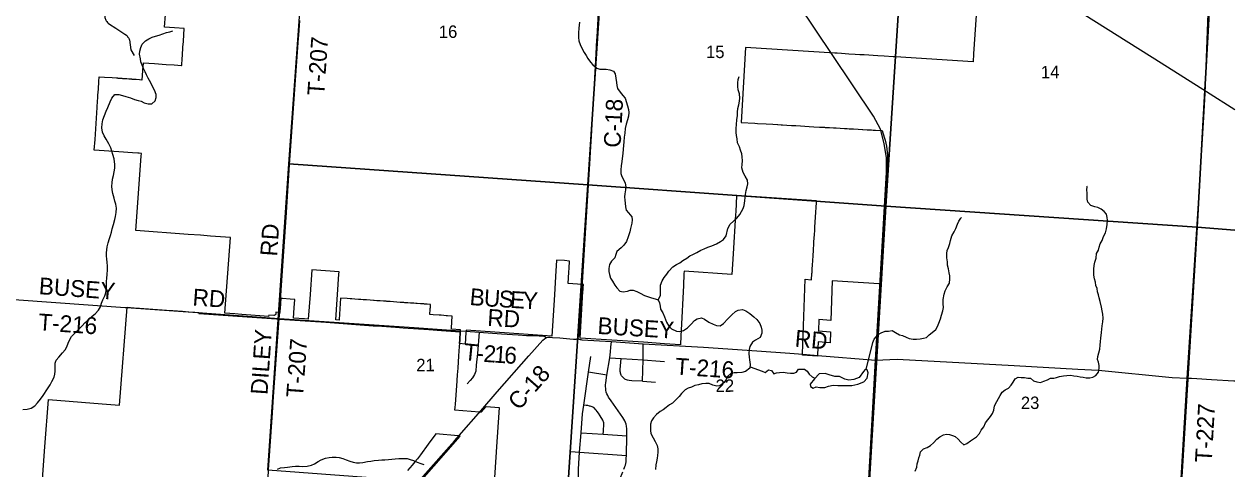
# Model space of a CAD drawing. Extents: x 114843 to 284848, y 317643 to 566895.
# Drawn here: x 263305 to 284848, y 346716 to 354619 of the extents above; entities that cross this region are included whole.
import ezdxf

# ---------------------------------------------------------------- set-up
doc = ezdxf.new("R2010")
doc.units = 0
for name, color, linetype in [('GM_X_Corporation', 7, 'Continuous'), ('GM_X_County_Road', 7, 'Continuous'), ('GM_X_County_Road_Text', 7, 'Continuous'), ('GM_X_Minor_Lake', 7, 'Continuous'), ('GM_X_Minor_River', 7, 'Continuous'), ('GM_X_Rail_Line', 7, 'Continuous'), ('GM_X_Section', 7, 'Continuous'), ('GM_X_Section_Text', 7, 'Continuous'), ('GM_X_Township_Road', 7, 'Continuous'), ('GM_X_Township_Road_Text', 7, 'Continuous')]:
    doc.layers.add(name, color=color, linetype=linetype)

msp = doc.modelspace()

# ---------------------------------------------------------------- linework, layer by layer
at = {"layer": 'GM_X_Corporation'}
for points in [[(280325, 355903), (280201, 354093), (280192, 353952), (278813, 354037), (278768, 354040), (278609, 354050), (278494, 354058), (278414, 354063), (278334, 354068), (278254, 354073), (278175, 354078), (278095, 354083), (277982, 354090), (277847, 354099), (277771, 354104), (277733, 354106), (276142, 354205), (276061, 352872), (276308, 352858), (276353, 352855), (276508, 352846), (276628, 352840), (276710, 352835), (276717, 352834), (276777, 352831), (276797, 352830), (276877, 352825), (276957, 352821), (277037, 352816), (277117, 352812), (277196, 352807), (277276, 352803), (277356, 352798), (277456, 352792), (277546, 352787), (277558, 352786), (277636, 352782), (277704, 352778), (277731, 352777), (277755, 352775), (277825, 352771), (277905, 352767), (277950, 352764), (277985, 352762), (278065, 352758), (278145, 352753), (278225, 352748), (278229, 352748), (278305, 352744), (278385, 352739), (278413, 352738), (278452, 352736), (278559, 352729), (278562, 352729), (278570, 352729), (278585, 352690), (278598, 352651), (278610, 352612), (278624, 352560), (278636, 352507), (278647, 352454), (278655, 352401), (278661, 352347), (278665, 352293), (278666, 352239), (278666, 352185), (278664, 352131), (278660, 352075), (278651, 351921), (278634, 351660), (278618, 351395), (278592, 350982), (278540, 350151), (278534, 350053), (278530, 350001), (278520, 350002), (277683, 350055), (277659, 349353), (277444, 349367), (277437, 349167), (277653, 349153), (277646, 348956), (277431, 348970), (277423, 348745), (277422, 348720), (277156, 348736), (277157, 348762), (277202, 350085), (277317, 350078), (277324, 350185), (277325, 350203), (277327, 350228), (277328, 350253), (277334, 350352), (277337, 350399), (277339, 350432), (277343, 350489), (277344, 350512), (277349, 350592), (277353, 350652), (277354, 350672), (277356, 350703), (277359, 350752), (277363, 350814), (277368, 350882), (277372, 350955), (277376, 351011), (277376, 351011), (277381, 351099), (277393, 351281), (277394, 351306), (277396, 351331), (277405, 351477), (275983, 351573), (275966, 351285), (275963, 351237), (275921, 350538), (275899, 350168), (275047, 350230), (275045, 350180), (275035, 349975), (274995, 349179), (274990, 349082), (274982, 348921), (274701, 348940), (274323, 348965), (273198, 349039), (273248, 349867), (273250, 349898), (273252, 349935), (273256, 349991), (273236, 349992), (272986, 350010), (272999, 350210), (273003, 350284), (273011, 350409), (272917, 350416), (272778, 350426), (272778, 350425), (272760, 350135), (272740, 349807), (272740, 349807), (272729, 349625), (272696, 349072), (272191, 349107), (271169, 349179), (271168, 349162), (271166, 349141), (271151, 348934), (271051, 348941), (271056, 349011), (271066, 349151), (271067, 349159), (271068, 349169), (271069, 349186), (270907, 349198), (270909, 349220), (270923, 349430), (270836, 349436), (270814, 349437), (270774, 349440), (270723, 349444), (270689, 349446), (270584, 349453), (270524, 349458), (270530, 349551), (270532, 349567), (270533, 349586), (270537, 349637), (270477, 349641), (270427, 349645), (270417, 349646), (270357, 349650), (270297, 349654), (270272, 349656), (270237, 349658), (270177, 349662), (270133, 349666), (270118, 349667), (270081, 349669), (270058, 349671), (269998, 349675), (269938, 349679), (269934, 349680), (269878, 349683), (269818, 349688), (269758, 349692), (269744, 349693), (269734, 349694), (269699, 349696), (269639, 349700), (269579, 349704), (269534, 349708), (269528, 349708), (269519, 349709), (269459, 349713), (269399, 349717), (269339, 349721), (269335, 349722), (269294, 349724), (269280, 349725), (269254, 349727), (269186, 349732), (269135, 349736), (269103, 349738), (269052, 349741), (268936, 349750), (268909, 349370), (268908, 349360), (268849, 349365), (268906, 350177), (268909, 350216), (268666, 350234), (268422, 350251), (268392, 349817), (268361, 349376), (268295, 349381), (268098, 349395), (268111, 349577), (268121, 349727), (268038, 349733), (267902, 349742), (267872, 349744), (267866, 349662), (267863, 349621), (267861, 349595), (267854, 349496), (267784, 349501), (267782, 349476), (267782, 349471), (267780, 349465), (267778, 349460), (267775, 349455), (267771, 349451), (267766, 349448), (267761, 349445), (267756, 349443), (267751, 349442), (267745, 349442), (267656, 349449), (267655, 349426), (267496, 349437), (267337, 349449), (267179, 349460), (267054, 349469), (266876, 349481), (266974, 350828), (266797, 350841), (266620, 350854), (266443, 350867), (266221, 350883), (265291, 350951), (265386, 352271), (265390, 352323), (265348, 352326), (265326, 352327), (265231, 352333), (264990, 352349), (264552, 352378), (264565, 352571), (264603, 353137), (264611, 353259), (264614, 353302), (264618, 353358), (264625, 353467), (264634, 353601), (264640, 353687), (264733, 353681), (264868, 353671), (264948, 353665), (264963, 353664), (264973, 353663), (265044, 353658), (265055, 353657), (265089, 353655), (265130, 353652), (265164, 353649), (265205, 353646), (265212, 353646), (265218, 353645), (265280, 353641), (265295, 353640), (265354, 353635), (265399, 353632), (265406, 353632), (265422, 353876), (265425, 353916), (265427, 353936), (265523, 353929), (265624, 353921), (265829, 353906), (265973, 353896), (266105, 353886), (266107, 353886), (266108, 353901), (266108, 353902), (266115, 354001), (266120, 354074), (266122, 354102), (266122, 354107), (266127, 354172), (266130, 354212), (266130, 354225), (266132, 354255), (266137, 354316), (266152, 354543), (265977, 354556), (265802, 354568), (265802, 354569), (265817, 354795)], [(263582, 345847), (263663, 346946), (263674, 347107), (263736, 347948), (264692, 347868), (264844, 347856), (265003, 347846), (265137, 349587), (265196, 349582), (265261, 349578), (265326, 349573), (265348, 349571), (265354, 349571), (265677, 349548), (265678, 349548), (265919, 349531), (265951, 349529), (266121, 349517), (266166, 349514), (266175, 349513), (266234, 349509), (266343, 349501), (266414, 349496), (266413, 349494), (266412, 349479), (266764, 349454), (267098, 349430), (267445, 349406), (267796, 349381), (267846, 349378), (268672, 349320), (269515, 349260), (269586, 349255), (269914, 349232), (270046, 349223), (270506, 349190), (270730, 349175), (271066, 349151), (271056, 349011), (271051, 348941), (271047, 348891), (271035, 348722), (271019, 348502), (271010, 348387), (271003, 348283), (271002, 348276), (270972, 347863), (270967, 347804), (270964, 347763), (271406, 347731), (271444, 347728), (271527, 347823), (271755, 347807), (271749, 347715), (271709, 347109), (271661, 346379)], [(270338, 346474), (271065, 347297), (271028, 347300), (270628, 347336), (270494, 347152), (270357, 346962), (270306, 346892), (270258, 346838), (270209, 346782), (270125, 346687)]]:
    msp.add_lwpolyline(points, dxfattribs=at)
at = {"layer": 'GM_X_County_Road'}
msp.add_line((271046, 347309), (271428, 347749), dxfattribs=at)
for points in [[(273501, 354388), (273609, 356338), (273768, 358797)], [(277684, 354080), (277091, 354966), (276762, 355421), (276476, 355891), (275954, 356749)], [(273391, 352443), (273403, 352632), (273476, 353973), (273498, 354341), (273501, 354388)], [(278453, 348645), (278650, 351981), (278648, 352242), (278610, 352500), (278542, 352752), (278420, 352982), (277684, 354080)], [(273241, 350027), (273303, 351100), (273372, 352139), (273391, 352443)], [(273153, 349037), (273164, 349050), (273171, 349064), (273176, 349079), (273179, 349095), (273183, 349127), (273199, 349323), (273241, 350027)], [(271428, 347749), (271719, 348084), (272284, 348724), (272536, 349004), (272561, 349027), (272599, 349047)], [(272599, 349047), (272637, 349054), (272664, 349054), (272707, 349052), (272837, 349041), (273017, 349024), (273082, 349020), (273098, 349019), (273114, 349020), (273130, 349023), (273143, 349029), (273153, 349037)], [(278150, 343298), (278247, 344870), (278291, 345691), (278453, 348645)], [(268632, 344623), (268960, 344993), (269629, 345717), (269797, 345897), (270090, 346230), (270252, 346416), (270350, 346526), (270963, 347213), (271046, 347309)]]:
    msp.add_lwpolyline(points, dxfattribs=at)
at = {"layer": 'GM_X_Minor_Lake'}
for points in [[(277291, 348221), (277299, 348178), (277347, 348150), (277401, 348174), (277463, 348158), (277551, 348161), (277618, 348183), (277702, 348203), (277784, 348195), (277922, 348194), (278034, 348196), (278138, 348223), (278246, 348263), (278307, 348327), (278323, 348419), (278303, 348475), (278271, 348483), (278243, 348445), (278163, 348339), (278066, 348304), (277980, 348292), (277908, 348308), (277816, 348355), (277728, 348357), (277632, 348388), (277561, 348412), (277450, 348406)], [(277450, 348406), (277367, 348313), (277291, 348221)]]:
    msp.add_lwpolyline(points, dxfattribs=at)
at = {"layer": 'GM_X_Minor_River'}
for points in [[(273185, 354657), (273180, 354601), (273174, 354547), (273166, 354465), (273168, 354383), (273177, 354325), (273201, 354261), (273231, 354193), (273270, 354116), (273306, 354062), (273336, 354012), (273383, 353946), (273423, 353896), (273495, 353836), (273547, 353821), (273664, 353821), (273724, 353811), (273790, 353787), (273820, 353735), (273835, 353658), (273845, 353584), (273851, 353528), (273864, 353476), (273910, 353412), (273960, 353354), (273998, 353302), (274041, 353169), (274057, 353103), (274062, 353053), (274058, 352987), (274042, 352917), (274020, 352843), (274001, 352765), (273991, 352683), (273981, 352613), (273975, 352527), (273970, 352463), (273964, 352397), (273956, 352321), (273946, 352233), (273941, 352177), (273929, 352103), (273925, 352029), (273925, 351965), (273942, 351911), (273972, 351859), (274002, 351791), (274012, 351731), (274005, 351675), (273993, 351603), (273989, 351551), (273995, 351489), (274000, 351439), (274008, 351371), (274018, 351314), (274058, 351264), (274117, 351198), (274123, 351142), (274115, 351082), (274096, 350986), (274084, 350930), (274054, 350838), (274022, 350758), (273978, 350690), (273926, 350646), (273853, 350577), (273833, 350525), (273815, 350465), (273759, 350405), (273719, 350349), (273707, 350279), (273708, 350225), (273720, 350171), (273740, 350107), (273774, 350049), (273815, 349980), (273851, 349930), (273905, 349874), (273965, 349862), (274040, 349876), (274090, 349893), (274144, 349893), (274206, 349869), (274266, 349839), (274343, 349799), (274397, 349780), (274469, 349754), (274535, 349740), (274587, 349722), (274612, 349668)], [(264836, 353241), (264862, 353303), (264918, 353369), (264986, 353372), (265056, 353352), (265116, 353336), (265195, 353308), (265267, 353280), (265331, 353265), (265385, 353249), (265441, 353221), (265510, 353203), (265574, 353206), (265638, 353256), (265656, 353318), (265653, 353370), (265625, 353446), (265589, 353511), (265556, 353577), (265510, 353659), (265480, 353717), (265457, 353771), (265427, 353833), (265405, 353891), (265383, 353952), (265372, 354002), (265358, 354088), (265360, 354142), (265378, 354208), (265403, 354262), (265463, 354327), (265525, 354361), (265581, 354387), (265641, 354407), (265709, 354427), (265771, 354451), (265840, 354472), (265896, 354486), (265952, 354502)], [(274587, 349722), (274631, 349798), (274629, 349868), (274631, 349918), (274631, 349978), (274658, 350056), (274694, 350118), (274740, 350176), (274778, 350227), (274850, 350307), (274914, 350345), (274972, 350379), (275024, 350417), (275094, 350461), (275152, 350502), (275202, 350526), (275274, 350560), (275344, 350600), (275406, 350628), (275470, 350653), (275540, 350681), (275624, 350713), (275698, 350759), (275750, 350793), (275798, 350857), (275829, 350987), (275867, 351064), (275929, 351120), (275989, 351170), (276039, 351238), (276071, 351290), (276097, 351344), (276115, 351396), (276130, 351482), (276136, 351538), (276140, 351592), (276152, 351662), (276171, 351726), (276185, 351782), (276179, 351848), (276137, 351920), (276098, 351984), (276078, 352064), (276080, 352128), (276087, 352192), (276083, 352264), (276073, 352315), (276053, 352381), (276032, 352439), (275998, 352513), (275990, 352579), (275981, 352639), (275973, 352697), (275973, 352765), (275979, 352835), (275988, 352919), (275996, 352999), (276000, 353057), (276006, 353119), (276021, 353187), (276033, 353251), (276041, 353305), (276031, 353379), (276012, 353451), (276002, 353515), (276004, 353579), (276012, 353637), (276028, 353689)], [(263279, 347771), (263359, 347774), (263428, 347792), (263496, 347834), (263543, 347886), (263595, 347956), (263645, 348018), (263717, 348137), (263767, 348211), (263799, 348265), (263836, 348345), (263850, 348397), (263858, 348453), (263854, 348525), (263855, 348595), (263873, 348649), (263919, 348703), (263985, 348777), (264031, 348829), (264065, 348881), (264089, 348947), (264116, 349015), (264144, 349067), (264198, 349123), (264270, 349194), (264338, 349260), (264386, 349312), (264454, 349372), (264514, 349430), (264568, 349472), (264626, 349535), (264663, 349595), (264683, 349659), (264707, 349721), (264737, 349791), (264757, 349845), (264768, 349919), (264770, 349975), (264770, 350049), (264774, 350101), (264782, 350177), (264787, 350247), (264785, 350321), (264781, 350389), (264776, 350443), (264770, 350501), (264772, 350554), (264774, 350608), (264780, 350664), (264799, 350732), (264823, 350807), (264839, 350863), (264859, 350921), (264873, 350981), (264896, 351059), (264916, 351147), (264928, 351201), (264940, 351275), (264945, 351351), (264933, 351423), (264919, 351474), (264903, 351528), (264884, 351610), (264872, 351674), (264866, 351740), (264868, 351798), (264877, 351866), (264893, 351932), (264905, 351996), (264915, 352060), (264916, 352128), (264904, 352228), (264882, 352306), (264865, 352362), (264845, 352420), (264811, 352495), (264762, 352573), (264728, 352637), (264698, 352699), (264687, 352777), (264691, 352851), (264703, 352921), (264733, 352995), (264764, 353071), (264796, 353137), (264836, 353241)], [(282381, 350461), (282386, 350541), (282422, 350603), (282432, 350655), (282454, 350717), (282487, 350777), (282513, 350845), (282545, 350909), (282566, 350983), (282576, 351057), (282584, 351133), (282575, 351185), (282563, 351242), (282525, 351292), (282471, 351334), (282411, 351363), (282355, 351373), (282289, 351399), (282233, 351455), (282220, 351512), (282218, 351570), (282218, 351620), (282216, 351672), (282221, 351734), (282211, 351730)], [(278287, 348479), (278408, 348960), (278432, 349020), (278502, 349106), (278556, 349131), (278627, 349163), (278683, 349165), (278749, 349175), (278809, 349136), (278879, 349098), (278935, 349086), (278998, 349057), (279056, 349035), (279124, 349019), (279186, 349019), (279249, 349024), (279309, 349040), (279361, 349052), (279411, 349098), (279463, 349140), (279527, 349190), (279560, 349248), (279584, 349304), (279608, 349384), (279631, 349448), (279655, 349526), (279663, 349586), (279658, 349648), (279656, 349724), (279674, 349822), (279693, 349880), (279731, 349948), (279771, 350016), (279778, 350094), (279776, 350145), (279766, 350201), (279752, 350271), (279733, 350335), (279735, 350397), (279721, 350469), (279723, 350544), (279728, 350598), (279754, 350652), (279774, 350720), (279789, 350776), (279815, 350856), (279853, 350928), (279884, 350986), (279912, 351062), (279940, 351118), (279972, 351174), (279982, 351184)], [(279162, 346676), (279191, 346742), (279197, 346802), (279213, 346856), (279227, 346908), (279246, 346960), (279252, 347018), (279308, 347072), (279374, 347092), (279432, 347128), (279489, 347178), (279543, 347244), (279601, 347285), (279663, 347317), (279716, 347329), (279770, 347327), (279822, 347307), (279874, 347288), (279925, 347244), (279973, 347192), (280029, 347143), (280079, 347167), (280145, 347213), (280200, 347251), (280252, 347285), (280304, 347345), (280336, 347403), (280381, 347459), (280413, 347531), (280451, 347585), (280502, 347644), (280538, 347698), (280558, 347760), (280574, 347837), (280613, 347911), (280641, 347963), (280671, 348017), (280710, 348077), (280762, 348122), (280820, 348150), (280870, 348204), (280903, 348256), (280937, 348314), (280993, 348342), (281049, 348338), (281103, 348341), (281163, 348327), (281213, 348325), (281265, 348279), (281327, 348260), (281391, 348252), (281451, 348272), (281513, 348300), (281571, 348328), (281627, 348329), (281678, 348341), (281730, 348357), (281802, 348371), (281858, 348375), (281928, 348378), (281986, 348366), (282044, 348360), (282098, 348350), (282150, 348345), (282202, 348331), (282266, 348331), (282320, 348347), (282376, 348374), (282423, 348434), (282433, 348496), (282433, 348551), (282421, 348611), (282407, 348661), (282410, 348713), (282426, 348779), (282444, 348841), (282455, 348915), (282457, 348977), (282463, 349037), (282474, 349140), (282484, 349198), (282488, 349256), (282498, 349330), (282507, 349394), (282499, 349462), (282489, 349526), (282478, 349589), (282454, 349689), (282436, 349757), (282424, 349811), (282407, 349863), (282397, 349920), (282377, 349976), (282367, 350036), (282350, 350090), (282342, 350158), (282340, 350214), (282338, 350267), (282347, 350327), (282359, 350391), (282381, 350461)], [(274612, 349668), (274622, 349608), (274626, 349556), (274671, 349489), (274697, 349419), (274733, 349325), (274776, 349253), (274822, 349203), (274912, 349162), (274966, 349154), (275035, 349172), (275109, 349222), (275174, 349288), (275232, 349353), (275282, 349383), (275356, 349397), (275409, 349375), (275491, 349325), (275565, 349284), (275622, 349266), (275688, 349260), (275752, 349300), (275826, 349382), (275895, 349455), (275961, 349511), (276011, 349535), (276087, 349547), (276148, 349525), (276216, 349476), (276290, 349420), (276343, 349369)], [(276343, 349369), (276395, 349300), (276421, 349232), (276431, 349180), (276429, 349126), (276402, 349052), (276320, 349002)], [(276320, 349002), (276264, 348964), (276218, 348888), (276206, 348836), (276201, 348764), (276205, 348702), (276211, 348650), (276226, 348568), (276220, 348504), (276142, 348444), (276074, 348426), (275994, 348420), (275937, 348421), (275885, 348417), (275821, 348359), (275794, 348303), (275760, 348247), (275686, 348189), (275630, 348186), (275559, 348202), (275497, 348230), (275435, 348234), (275363, 348224), (275303, 348211), (275241, 348195), (275177, 348169), (275123, 348147), (275069, 348117), (274999, 348053), (274959, 348000), (274895, 347934), (274841, 347884), (274789, 347852), (274731, 347806), (274677, 347766), (274625, 347732), (274557, 347683), (274501, 347623), (274469, 347571), (274452, 347511), (274448, 347447), (274448, 347395), (274458, 347345), (274497, 347267), (274535, 347198), (274569, 347132), (274580, 347070), (274580, 347012), (274576, 346954), (274570, 346902), (274558, 346838), (274547, 346786), (274537, 346702)], [(276223, 348530), (276438, 348453), (276490, 348428), (276550, 348474), (276606, 348462), (276642, 348402), (276692, 348419), (276744, 348425), (276810, 348433), (276882, 348423), (276940, 348418), (276998, 348416), (277050, 348434), (277082, 348486), (277135, 348484), (277189, 348488), (277240, 348449), (277272, 348399), (277328, 348353), (277377, 348324)], [(267812, 346710), (267866, 346731), (267934, 346737), (267990, 346747), (268072, 346757), (268134, 346763), (268196, 346764), (268258, 346758), (268339, 346762), (268415, 346778), (268469, 346804), (268535, 346843), (268591, 346873), (268669, 346903), (268731, 346917), (268787, 346923), (268855, 346922), (268907, 346914), (268975, 346896), (269032, 346876), (269100, 346852), (269156, 346831), (269216, 346821), (269274, 346823), (269329, 346829), (269413, 346847), (269473, 346854), (269535, 346862), (269609, 346870), (269667, 346874), (269721, 346874), (269789, 346881), (269849, 346889), (269908, 346895), (269974, 346899), (270046, 346901), (270118, 346896), (270176, 346882), (270230, 346866), (270295, 346834), (270365, 346809), (270417, 346791)]]:
    msp.add_lwpolyline(points, dxfattribs=at)
at = {"layer": 'GM_X_Rail_Line'}
msp.add_lwpolyline([(284848, 353099), (284344, 353417), (283536, 353928), (281399, 355277), (280515, 355834), (278966, 356814), (276889, 358125), (276015, 358678), (272481, 360915), (270925, 361901), (269347, 362899), (268387, 363506), (267740, 363917), (267397, 364134), (267238, 364227), (266832, 364443), (264475, 365685), (263624, 366130)], dxfattribs=at)
at = {"layer": 'GM_X_Section'}
for points in [[(268395, 357368), (273677, 356982), (273334, 351767), (268017, 352137)], [(273677, 356982), (278977, 356625), (278639, 351382), (273334, 351767)], [(284476, 356305), (284180, 351011), (278639, 351382), (278977, 356625)], [(268017, 352137), (273334, 351767), (272973, 346295), (267640, 346689)], [(273334, 351767), (278639, 351382), (278313, 345927), (272973, 346295)], [(278639, 351382), (284180, 351011), (283846, 345606), (278313, 345927)]]:
    msp.add_lwpolyline(points, close=True, dxfattribs=at)
for points in [[(284848, 350957), (284180, 351011), (284476, 356305), (284848, 356281)], [(284848, 345545), (283846, 345606), (284180, 351011), (284848, 350957)]]:
    msp.add_lwpolyline(points, dxfattribs=at)
at = {"layer": 'GM_X_Township_Road'}
for p, q in [((268116, 353376), (268189, 354373)), ((267844, 349389), (267852, 349494)), ((267743, 348001), (267844, 349389)), ((271066, 349169), (271166, 349162)), ((273346, 348431), (273389, 348713)), ((277159, 348754), (277426, 348731)), ((277426, 348731), (278453, 348645)), ((273676, 348382), (273346, 348431))]:
    msp.add_line(p, q, dxfattribs=at)
for points in [[(283999, 348327), (284220, 351705), (284295, 352966), (284320, 353388), (284378, 354968), (284414, 355482), (284472, 356318)], [(264748, 354997), (264739, 354852), (264737, 354787), (264738, 354754), (264740, 354738), (264744, 354722), (264749, 354707), (264757, 354692), (264766, 354678), (264776, 354665), (264787, 354653), (264799, 354641), (264825, 354622), (264934, 354549), (265044, 354479), (265098, 354442), (265124, 354422), (265136, 354411), (265146, 354398), (265156, 354385), (265165, 354371), (265175, 354349)], [(268189, 354373), (268192, 354425), (268210, 354687)], [(265175, 354349), (265177, 354344), (265205, 354163), (265263, 354063)], [(267970, 351276), (268025, 352122), (268116, 353376)], [(267852, 349494), (267880, 349890), (267970, 351270), (267970, 351276)], [(262542, 349768), (265103, 349585), (265124, 349583)], [(265124, 349583), (266386, 349493), (266397, 349492)], [(266397, 349492), (267844, 349389), (270243, 349226), (271066, 349169)], [(271166, 349162), (271399, 349146), (271798, 349118), (272093, 349095), (272241, 349088), (272372, 349085), (272471, 349081), (272519, 349077), (272549, 349073), (272567, 349067), (272599, 349047)], [(271399, 349146), (271369, 348765), (271345, 348556), (271339, 348450), (271320, 348391), (271281, 348334), (271239, 348285), (271189, 348228)], [(272599, 349047), (272637, 349054), (272664, 349054), (272707, 349052), (272837, 349041), (273017, 349024), (273082, 349020), (273098, 349019), (273114, 349020), (273130, 349023), (273143, 349029), (273153, 349037)], [(273153, 349037), (273183, 349020), (273196, 349015), (273212, 349012), (273228, 349010), (273754, 348976), (274319, 348940), (275391, 348877), (276344, 348810), (276929, 348773), (277159, 348754)], [(273975, 346709), (273988, 346741), (273995, 346759), (274003, 346780), (274010, 346807), (274016, 346837), (274020, 346868), (274020, 346896), (274022, 346951), (274028, 347302), (274029, 347427), (274024, 347476), (274016, 347508), (274006, 347540), (273993, 347570), (273959, 347626), (273751, 347922), (273704, 347989), (273688, 348018), (273675, 348048), (273664, 348079), (273657, 348112), (273653, 348144), (273651, 348177), (273652, 348210), (273656, 348242), (273676, 348382), (273725, 348688), (273737, 348796), (273747, 348877), (273754, 348976)], [(274308, 348271), (274317, 348652), (274319, 348940)], [(273725, 348688), (273929, 348675), (274317, 348652)], [(274308, 348271), (274120, 348279), (274070, 348284), (274038, 348290), (274022, 348295), (274007, 348302), (273993, 348310), (273980, 348319), (273967, 348330), (273956, 348342), (273945, 348355), (273936, 348368), (273929, 348383), (273922, 348398), (273918, 348414), (273914, 348430), (273913, 348446), (273912, 348479), (273929, 348675)], [(274317, 348652), (274620, 348632), (274700, 348626)], [(278453, 348645), (278839, 348663), (280922, 348553), (282053, 348488), (282420, 348467), (283731, 348336), (283999, 348327)], [(273951, 346655), (273899, 346527), (273884, 346488), (273866, 346460), (273838, 346432), (273800, 346408), (273758, 346395), (273718, 346392), (273347, 346388), (273316, 346394), (273277, 346409), (273237, 346435), (273206, 346468), (273184, 346506), (273175, 346528), (273170, 346548), (273167, 346578), (273166, 346709), (273186, 347013), (273219, 347357), (273242, 347690), (273251, 347772), (273262, 347849), (273346, 348431)], [(274308, 348271), (274462, 348261), (274542, 348256)], [(283664, 342940), (283764, 344405), (283795, 344916), (283810, 345161), (283999, 348327)], [(283999, 348327), (284053, 348327), (284075, 348327), (284173, 348322), (284435, 348304), (284828, 348279), (284848, 348278)], [(267611, 346135), (267652, 346663), (267655, 346695), (267722, 347712), (267743, 348001)], [(273608, 347330), (273612, 347382), (273614, 347416), (273619, 347488), (273619, 347517), (273617, 347532), (273613, 347550), (273609, 347563), (273602, 347578), (273587, 347607), (273573, 347628), (273555, 347656), (273522, 347706), (273503, 347734), (273486, 347757), (273467, 347778), (273453, 347791), (273440, 347800), (273426, 347809), (273412, 347816), (273395, 347823), (273377, 347828), (273362, 347832), (273332, 347838), (273308, 347842), (273262, 347849)], [(273219, 347357), (273608, 347330), (274028, 347302)], [(273034, 347022), (273186, 347013), (274022, 346951)]]:
    msp.add_lwpolyline(points, dxfattribs=at)

# ---------------------------------------------------------------- texts
at = {"layer": 'GM_X_County_Road_Text'}
for rotation, p in [(86.9887, (273916, 352418)), (48.5546, (272111, 347740))]:
    msp.add_text('C-18', height=300, rotation=rotation, dxfattribs=at).set_placement(p)
at = {"layer": 'GM_X_Section_Text'}
for s, rotation, p in [('16', 0.4149, (270684, 354375)), ('15', 0.415, (275439, 354016)), ('14', 0.4152, (281398, 353658)), ('21', 0.4148, (270283, 348449)), ('22', 0.415, (275610, 348082)), ('23', 0.4151, (281042, 347777))]:
    msp.add_text(s, height=221, rotation=rotation, dxfattribs=at).set_placement(p)
at = {"layer": 'GM_X_Township_Road_Text'}
for s, rotation, p in [('T-207', 85.9306, (268641, 353342)), ('RD', 85.9771, (267804, 350486)), ('BUSEY', 355.7907, (263558, 349821)), ('RD', 355.9798, (266294, 349620)), ('B', 354.7423, (271223, 349630)), ('U', 356.5452, (271479, 349607)), ('S', 356.5158, (271742, 349591)), ('E', 356.5203, (271944, 349578)), ('Y', 357.0352, (272171, 349565)), ('T-216', 355.9084, (263548, 349179)), ('RD', 356.4704, (271541, 349259)), ('BUSEY', 356.4484, (273501, 349114)), ('DILEY', 86.051, (267633, 348025)), ('T-207', 85.9085, (268266, 347975)), ('RD', 354.9523, (277010, 348888)), ('T', 354.3913, (271116, 348650)), ('2', 355.9514, (271471, 348618)), ('1', 356.2146, (271657, 348605)), ('6', 356.2664, (271841, 348593)), ('-', 355.6182, (271346, 348628)), ('T-216', 356.2097, (274883, 348390)), ('T-227', 86.7687, (284438, 346820))]:
    msp.add_text(s, height=300, rotation=rotation, dxfattribs=at).set_placement(p)

doc.saveas('drawing.dxf')
